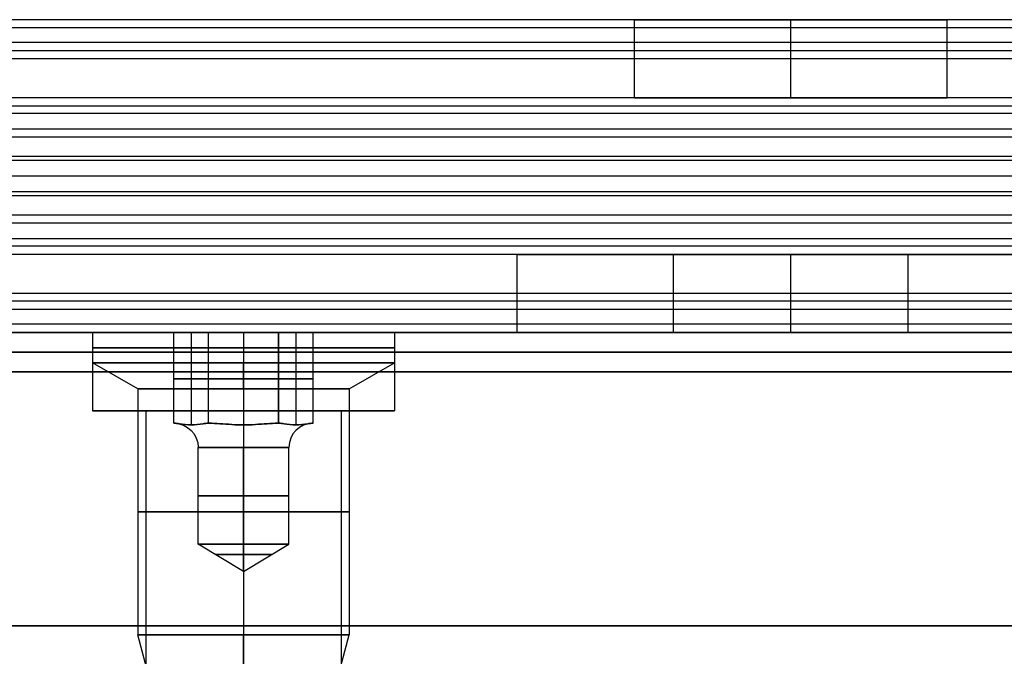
# Model space of a CAD drawing. Header units: millimetres. Extents: x -429 to 422, y -262 to 259.
# Tile 465 of 656: x 71 to 96, y 202 to 218. Entities that reach past the tile are written whole.
import ezdxf

# ---------------------------------------------------------------- set-up
doc = ezdxf.new("R2010")
doc.units = ezdxf.units.MM
doc.layers.add('Default', color=7, linetype='Continuous', true_color=0x000000)

msp = doc.modelspace()

# ---------------------------------------------------------------- linework, layer by layer
at = {"layer": 'Default'}
for p, q in [((-427.127, 210.065, 1342.822), (420.873, 210.065, 1342.822)), ((420.873, 210.065, 772.822), (-427.127, 210.065, 772.822)), ((420.873, 210.065, 1057.822), (-427.127, 210.065, 1057.822)), ((73.009, 208.065, 880.822), (74.373, 208.065, 880.822)), ((76.873, 208.065, 876.959), (76.873, 208.065, 878.322)), ((76.873, 208.065, 883.322), (76.873, 208.065, 884.686)), ((79.373, 208.065, 880.822), (80.736, 208.065, 880.822))]:
    msp.add_line(p, q, dxfattribs=at)
at = {"layer": 'Default', "color": 9, "true_color": 0xbebcba}
for p, q in [((73.009, 210.065, 880.822), (75.088, 210.065, 880.822)), ((73.009, 210.065, 880.822), (73.009, 209.292, 880.822)), ((75.534, 210.065, 880.049), (75.534, 207.702, 880.049)), ((75.534, 210.065, 881.595), (75.534, 207.702, 881.595)), ((76.873, 210.065, 879.277), (76.873, 207.702, 879.277)), ((76.873, 210.065, 882.368), (76.873, 207.702, 882.368)), ((76.873, 210.065, 876.959), (76.873, 210.065, 879.277)), ((76.873, 210.065, 882.368), (76.873, 210.065, 884.686)), ((76.873, 210.065, 884.686), (76.873, 209.292, 884.686)), ((76.873, 210.065, 876.959), (76.873, 209.292, 876.959)), ((78.211, 210.065, 881.595), (78.211, 207.702, 881.595)), ((78.211, 210.065, 880.049), (78.211, 207.702, 880.049)), ((78.657, 210.065, 880.822), (80.736, 210.065, 880.822)), ((80.736, 210.065, 880.822), (80.736, 209.292, 880.822)), ((74.168, 208.623, 880.822), (73.009, 209.292, 880.822)), ((76.873, 208.623, 883.527), (76.873, 209.292, 884.686)), ((76.873, 208.623, 878.118), (76.873, 209.292, 876.959)), ((79.577, 208.623, 880.822), (80.736, 209.292, 880.822)), ((75.088, 208.883, 880.822), (75.98, 208.883, 879.277)), ((75.98, 208.883, 882.368), (75.088, 208.883, 880.822)), ((75.98, 208.883, 879.277), (77.765, 208.883, 879.277)), ((77.765, 208.883, 882.368), (75.98, 208.883, 882.368)), ((78.657, 208.883, 880.822), (77.765, 208.883, 882.368)), ((77.765, 208.883, 879.277), (78.657, 208.883, 880.822)), ((74.168, 208.623, 880.822), (74.168, 202.338, 880.822)), ((76.873, 208.623, 883.527), (76.873, 202.338, 883.527)), ((76.873, 208.623, 878.118), (76.873, 202.338, 878.118)), ((79.577, 208.623, 880.822), (79.577, 202.338, 880.822)), ((75.088, 207.747, 880.822), (75.095, 207.747, 880.822)), ((75.092, 207.747, 880.829), (75.092, 207.747, 880.816)), ((75.977, 207.747, 879.283), (75.984, 207.747, 879.283)), ((75.977, 207.747, 882.361), (75.984, 207.747, 882.361)), ((75.984, 207.747, 879.283), (75.984, 207.747, 879.277)), ((75.984, 207.747, 882.368), (75.984, 207.747, 882.361)), ((77.761, 207.747, 879.283), (77.761, 207.747, 879.277)), ((77.761, 207.747, 879.283), (77.769, 207.747, 879.283)), ((77.761, 207.747, 882.368), (77.761, 207.747, 882.361)), ((77.761, 207.747, 882.361), (77.769, 207.747, 882.361)), ((78.65, 207.747, 880.822), (78.657, 207.747, 880.822)), ((78.653, 207.747, 880.829), (78.653, 207.747, 880.816)), ((75.714, 204.656, 880.822), (75.714, 207.128, 880.822)), ((76.873, 204.656, 879.663), (76.873, 207.128, 879.663)), ((76.873, 204.656, 881.981), (76.873, 207.128, 881.981)), ((78.032, 204.656, 880.822), (78.032, 207.128, 880.822)), ((76.873, 203.959, 880.822), (75.714, 204.656, 880.822)), ((76.873, 203.959, 880.822), (78.032, 204.656, 880.822)), ((76.873, 203.959, 880.822), (76.873, 204.656, 879.663)), ((76.873, 203.959, 880.822), (76.873, 204.656, 881.981)), ((74.653, 200.528, 880.822), (74.168, 202.338, 880.822)), ((76.873, 201.024, 883.175), (76.873, 202.338, 883.527)), ((76.873, 200.034, 878.735), (76.873, 202.338, 878.118)), ((78.82, 199.511, 880.822), (79.577, 202.338, 880.822))]:
    msp.add_line(p, q, dxfattribs=at)
at = {"layer": 'Default', "color": 9, "true_color": 0xbebcba, "extrusion": (0, -1, 0)}
for centre, radius in [((76.873, 880.822, -209.678), 3.864), ((76.873, 880.822, -205.48), 2.705)]:
    msp.add_circle(centre, radius, dxfattribs=at)
at = {"layer": 'Default', "color": 9, "true_color": 0xbebcba, "extrusion": (0, 1, 0)}
for centre, radius in [((-76.873, 880.822, 205.892), 1.159), ((-76.873, 880.822, 204.389), 0.715)]:
    msp.add_circle(centre, radius, dxfattribs=at)
for centre, radius, start, end in [((-76.873, 880.822, 210.065), 3.864, 270, 90), ((-76.873, 880.822, 209.292), 3.864, 90, 180), ((-76.873, 880.822, 209.292), 3.864, 180, 270), ((-76.873, 880.822, 208.623), 2.705, 270, 0), ((-76.873, 880.822, 208.623), 2.705, 0, 90), ((-76.873, 880.822, 207.747), 1.777, 359.5918, 0.4082), ((-76.873, 880.822, 207.747), 1.777, 359.5918, 0.4082), ((-76.873, 880.822, 207.747), 1.777, 299.5918, 300.4082), ((-76.873, 880.822, 207.747), 1.777, 59.5918, 60.4082), ((-76.873, 880.822, 207.747), 1.777, 59.5918, 60.4082), ((-76.873, 880.822, 207.747), 1.777, 119.5918, 120.4082), ((-76.873, 880.822, 207.747), 1.777, 239.5918, 240.4082), ((-76.873, 880.822, 207.747), 1.777, 119.5918, 120.4082), ((-76.873, 880.822, 207.747), 1.777, 179.5918, 180.4082), ((-76.873, 880.822, 207.747), 1.777, 179.5918, 180.4082), ((-76.873, 880.822, 204.656), 1.159, 270, 90), ((-76.873, 880.822, 202.338), 2.705, 90, 180), ((-76.873, 880.822, 202.338), 2.705, 180, 270)]:
    msp.add_arc(centre, radius, start, end, dxfattribs=at)
at = {"layer": 'Default', "color": 9, "true_color": 0xbebcba, "extrusion": (0, -1, 0)}
for centre, radius, start, end in [((76.873, 880.822, -210.065), 3.864, 270, 0), ((76.873, 880.822, -210.065), 3.864, 0, 90), ((76.873, 880.822, -209.292), 3.864, 90, 180), ((76.873, 880.822, -209.292), 3.864, 180, 270), ((76.873, 880.822, -208.623), 2.705, 270, 0), ((76.873, 880.822, -208.623), 2.705, 0, 90), ((76.873, 880.822, -207.128), 1.159, 90, 270), ((76.873, 880.822, -207.128), 1.159, 270, 90), ((76.873, 880.822, -204.656), 1.159, 0, 90), ((76.873, 880.822, -204.656), 1.159, 270, 0), ((76.873, 880.822, -202.338), 2.705, 90, 180), ((76.873, 880.822, -202.338), 2.705, 180, 270)]:
    msp.add_arc(centre, radius, start, end, dxfattribs=at)
at = {"layer": 'Default', "color": 9, "true_color": 0xbebcba, "extrusion": (0, 0, -1)}
msp.add_arc((-75.095, 207.128, -880.822), 0.618, 90, 180, dxfattribs=at)
at = {"layer": 'Default', "color": 9, "true_color": 0xbebcba, "extrusion": (-1, 0, 0)}
msp.add_arc((-207.128, 882.599, -76.873), 0.618, 202.0243, 270, dxfattribs=at)
at = {"layer": 'Default', "color": 9, "true_color": 0xbebcba, "extrusion": (1, 0, 0)}
msp.add_arc((207.128, 879.045, 76.873), 0.618, 22.0243, 90, dxfattribs=at)
at = {"layer": 'Default', "color": 9, "true_color": 0xbebcba}
msp.add_arc((78.65, 207.128, 880.822), 0.618, 90, 180, dxfattribs=at)
at = {"layer": 'Default'}
for points in [[(396.873, 218.065, 1198.214), (-3.127, 218.065, 1198.214), (-403.127, 218.065, 1198.214)], [(396.873, 218.065, 1211.822), (-3.127, 218.065, 1211.822), (-403.127, 218.065, 1211.822)], [(396.873, 217.854, 1212.717), (-3.127, 217.854, 1212.717), (-403.127, 217.854, 1212.717)], [(86.953, 218.065, 1205.018), (67.373, 218.065, 1205.018), (47.792, 218.065, 1205.018)], [(86.873, 216.065, 1204.214), (86.873, 217.065, 1204.214), (86.873, 218.065, 1204.214)], [(90.873, 216.065, 1208.214), (90.873, 217.065, 1208.214), (90.873, 218.065, 1208.214)], [(90.873, 216.065, 1200.214), (90.873, 217.065, 1200.214), (90.873, 218.065, 1200.214)], [(133.953, 218.065, 1205.018), (114.373, 218.065, 1205.018), (94.792, 218.065, 1205.018)], [(94.873, 216.065, 1204.214), (94.873, 217.065, 1204.214), (94.873, 218.065, 1204.214)], [(396.873, 217.479, 1196.8), (-3.127, 217.479, 1196.8), (-403.127, 217.479, 1196.8)], [(396.873, 217.265, 1213.422), (-3.127, 217.265, 1213.422), (-403.127, 217.265, 1213.422)], [(396.873, 217.065, 1242.822), (-3.127, 217.065, 1242.822), (-403.127, 217.065, 1242.822)], [(396.873, 217.065, 1240.822), (-3.127, 217.065, 1240.822), (-403.127, 217.065, 1240.822)], [(396.873, 217.065, 1241.822), (-3.127, 217.065, 1241.822), (-403.127, 217.065, 1241.822)], [(396.873, 216.065, 1196.214), (-3.127, 216.065, 1196.214), (-403.127, 216.065, 1196.214)], [(396.873, 216.065, 1198.214), (-3.127, 216.065, 1198.214), (-403.127, 216.065, 1198.214)], [(396.873, 216.065, 1211.714), (-3.127, 216.065, 1211.714), (-403.127, 216.065, 1211.714)], [(396.873, 216.065, 1223.322), (-3.127, 216.065, 1223.322), (-403.127, 216.065, 1223.322)], [(396.873, 216.065, 1215.822), (-3.127, 216.065, 1215.822), (-403.127, 216.065, 1215.822)], [(396.873, 216.065, 1219.572), (-3.127, 216.065, 1219.572), (-403.127, 216.065, 1219.572)], [(396.873, 215.854, 1224.217), (-3.127, 215.854, 1224.217), (-403.127, 215.854, 1224.217)], [(86.943, 216.065, 1204.964), (67.373, 216.065, 1204.964), (47.803, 216.065, 1204.964)], [(133.943, 216.065, 1204.964), (114.373, 216.065, 1204.964), (94.803, 216.065, 1204.964)], [(396.873, 215.665, 1214.622), (-3.127, 215.665, 1214.622), (-403.127, 215.665, 1214.622)], [(396.873, 215.265, 1224.922), (-3.127, 215.265, 1224.922), (-403.127, 215.265, 1224.922)], [(396.873, 215.065, 1215.822), (-3.127, 215.065, 1215.822), (-403.127, 215.065, 1215.822)], [(396.873, 214.565, 1242.822), (-3.127, 214.565, 1242.822), (-403.127, 214.565, 1242.822)], [(396.873, 214.565, 1240.822), (-3.127, 214.565, 1240.822), (-403.127, 214.565, 1240.822)], [(396.873, 214.465, 1212.914), (-3.127, 214.465, 1212.914), (-403.127, 214.465, 1212.914)], [(396.873, 214.065, 1223.214), (-3.127, 214.065, 1223.214), (-403.127, 214.065, 1223.214)], [(396.873, 214.065, 1215.822), (-3.127, 214.065, 1215.822), (-403.127, 214.065, 1215.822)], [(396.873, 214.065, 1219.518), (-3.127, 214.065, 1219.518), (-403.127, 214.065, 1219.518)], [(396.873, 214.065, 1215.822), (-3.127, 214.065, 1215.822), (-403.127, 214.065, 1215.822)], [(396.873, 214.065, 1223.214), (-3.127, 214.065, 1223.214), (-403.127, 214.065, 1223.214)], [(396.873, 214.065, 1219.518), (-3.127, 214.065, 1219.518), (-403.127, 214.065, 1219.518)], [(396.873, 213.665, 1226.122), (-3.127, 213.665, 1226.122), (-403.127, 213.665, 1226.122)], [(396.873, 213.565, 1196.214), (-3.127, 213.565, 1196.214), (-403.127, 213.565, 1196.214)], [(396.873, 213.565, 1198.214), (-3.127, 213.565, 1198.214), (-403.127, 213.565, 1198.214)], [(396.873, 213.065, 1223.214), (-3.127, 213.065, 1223.214), (-403.127, 213.065, 1223.214)], [(396.873, 212.865, 1214.114), (-3.127, 212.865, 1214.114), (-403.127, 212.865, 1214.114)], [(396.873, 212.465, 1224.414), (-3.127, 212.465, 1224.414), (-403.127, 212.465, 1224.414)], [(396.873, 212.276, 1214.819), (-3.127, 212.276, 1214.819), (-403.127, 212.276, 1214.819)], [(396.873, 212.065, 1215.714), (-3.127, 212.065, 1215.714), (-403.127, 212.065, 1215.714)], [(396.873, 212.065, 1223.214), (-3.127, 212.065, 1223.214), (-403.127, 212.065, 1223.214)], [(396.873, 212.065, 1219.464), (-3.127, 212.065, 1219.464), (-403.127, 212.065, 1219.464)], [(396.873, 212.065, 1242.822), (-3.127, 212.065, 1242.822), (-403.127, 212.065, 1242.822)], [(396.873, 212.065, 1240.822), (-3.127, 212.065, 1240.822), (-403.127, 212.065, 1240.822)], [(396.873, 212.065, 1227.322), (-3.127, 212.065, 1227.322), (-403.127, 212.065, 1227.322)], [(83.943, 212.065, 1234.072), (64.373, 212.065, 1234.072), (44.803, 212.065, 1234.072)], [(83.873, 210.065, 1234.822), (83.873, 211.065, 1234.822), (83.873, 212.065, 1234.822)], [(87.873, 212.065, 1230.822), (90.873, 212.065, 1230.822), (93.873, 212.065, 1230.822)], [(93.873, 212.065, 1238.822), (90.873, 212.065, 1238.822), (87.873, 212.065, 1238.822)], [(87.873, 210.065, 1230.822), (87.873, 211.065, 1230.822), (87.873, 212.065, 1230.822)], [(87.873, 210.065, 1238.822), (87.873, 211.065, 1238.822), (87.873, 212.065, 1238.822)], [(90.873, 210.065, 1230.822), (90.873, 211.065, 1230.822), (90.873, 212.065, 1230.822)], [(90.873, 210.065, 1238.822), (90.873, 211.065, 1238.822), (90.873, 212.065, 1238.822)], [(93.873, 210.065, 1230.822), (93.873, 211.065, 1230.822), (93.873, 212.065, 1230.822)], [(93.873, 210.065, 1238.822), (93.873, 211.065, 1238.822), (93.873, 212.065, 1238.822)], [(396.873, 211.065, 1196.214), (-3.127, 211.065, 1196.214), (-403.127, 211.065, 1196.214)], [(396.873, 211.065, 1198.214), (-3.127, 211.065, 1198.214), (-403.127, 211.065, 1198.214)], [(396.873, 211.065, 1197.214), (-3.127, 211.065, 1197.214), (-403.127, 211.065, 1197.214)], [(396.873, 210.865, 1225.614), (-3.127, 210.865, 1225.614), (-403.127, 210.865, 1225.614)], [(396.873, 210.651, 1242.236), (-3.127, 210.651, 1242.236), (-403.127, 210.651, 1242.236)], [(396.873, 210.276, 1226.319), (-3.127, 210.276, 1226.319), (-403.127, 210.276, 1226.319)], [(396.873, 210.065, 1240.822), (-3.127, 210.065, 1240.822), (-403.127, 210.065, 1240.822)], [(396.873, 210.065, 1227.214), (-3.127, 210.065, 1227.214), (-403.127, 210.065, 1227.214)], [(83.953, 210.065, 1234.018), (64.373, 210.065, 1234.018), (44.792, 210.065, 1234.018)], [(73.009, 210.065, 880.822), (73.009, 209.065, 880.822), (73.009, 208.065, 880.822)], [(76.873, 210.065, 884.686), (76.873, 209.065, 884.686), (76.873, 208.065, 884.686)], [(76.873, 210.065, 876.959), (76.873, 209.065, 876.959), (76.873, 208.065, 876.959)], [(80.736, 210.065, 880.822), (80.736, 209.065, 880.822), (80.736, 208.065, 880.822)], [(93.873, 210.065, 1230.822), (90.873, 210.065, 1230.822), (87.873, 210.065, 1230.822)], [(87.873, 210.065, 1238.822), (90.873, 210.065, 1238.822), (93.873, 210.065, 1238.822)], [(-427.127, 209.565, 1343.322), (-3.127, 209.565, 1343.322), (420.873, 209.565, 1343.322)], [(420.873, 209.565, 772.322), (-3.127, 209.565, 772.322), (-427.127, 209.565, 772.322)], [(-427.127, 209.065, 1343.822), (-3.127, 209.065, 1343.822), (420.873, 209.065, 1343.822)], [(420.873, 209.065, 771.822), (-3.127, 209.065, 771.822), (-427.127, 209.065, 771.822)], [(74.373, 208.065, 880.822), (74.373, 201.565, 880.822), (74.373, 195.065, 880.822)], [(76.873, 208.065, 883.322), (76.873, 201.565, 883.322), (76.873, 195.065, 883.322)], [(76.873, 208.065, 878.322), (76.873, 201.565, 878.322), (76.873, 195.065, 878.322)], [(79.373, 208.065, 880.822), (79.373, 201.565, 880.822), (79.373, 195.065, 880.822)], [(-427.127, 202.565, 1343.822), (-3.127, 202.565, 1343.822), (420.873, 202.565, 1343.822)], [(420.873, 202.565, 771.822), (-3.127, 202.565, 771.822), (-427.127, 202.565, 771.822)]]:
    msp.add_open_spline(points, degree=2, dxfattribs=at)
for points, weights, knots in [([(86.873, 218.065, 1204.214), (86.873, 218.065, 1200.214), (90.873, 218.065, 1200.214), (94.873, 218.065, 1200.214), (94.873, 218.065, 1204.214), (94.873, 218.065, 1208.214), (90.873, 218.065, 1208.214), (86.873, 218.065, 1208.214), (86.873, 218.065, 1204.214)], [1, 0.707106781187, 1, 0.707106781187, 1, 0.707106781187, 1, 0.707106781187, 1], [0, 0, 0, 6.283185, 6.283185, 12.566371, 12.566371, 18.849556, 18.849556, 25.132741, 25.132741, 25.132741]), ([(86.873, 216.065, 1204.214), (86.873, 216.065, 1208.214), (90.873, 216.065, 1208.214), (94.873, 216.065, 1208.214), (94.873, 216.065, 1204.214), (94.873, 216.065, 1200.214), (90.873, 216.065, 1200.214), (86.873, 216.065, 1200.214), (86.873, 216.065, 1204.214)], [1, 0.707106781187, 1, 0.707106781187, 1, 0.707106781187, 1, 0.707106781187, 1], [-25.132741, -25.132741, -25.132741, -18.849556, -18.849556, -12.566371, -12.566371, -6.283185, -6.283185, 0, 0, 0]), ([(87.873, 212.065, 1238.822), (83.873, 212.065, 1238.822), (83.873, 212.065, 1234.822), (83.873, 212.065, 1230.822), (87.873, 212.065, 1230.822)], [1, 0.707106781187, 1, 0.707106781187, 1], [-37.132741, -37.132741, -37.132741, -30.849556, -30.849556, -24.566371, -24.566371, -24.566371]), ([(93.873, 212.065, 1230.822), (97.873, 212.065, 1230.822), (97.873, 212.065, 1234.822), (97.873, 212.065, 1238.822), (93.873, 212.065, 1238.822)], [1, 0.707106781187, 1, 0.707106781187, 1], [-55.699112, -55.699112, -55.699112, -49.415927, -49.415927, -43.132741, -43.132741, -43.132741]), ([(80.736, 210.065, 880.822), (80.736, 210.065, 884.686), (76.873, 210.065, 884.686), (73.009, 210.065, 884.686), (73.009, 210.065, 880.822), (73.009, 210.065, 876.959), (76.873, 210.065, 876.959), (80.736, 210.065, 876.959), (80.736, 210.065, 880.822)], [1, 0.707106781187, 1, 0.707106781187, 1, 0.707106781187, 1, 0.707106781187, 1], [7.853982, 7.853982, 7.853982, 15.707963, 15.707963, 23.561945, 23.561945, 31.415927, 31.415927, 39.269908, 39.269908, 39.269908]), ([(87.873, 210.065, 1230.822), (83.873, 210.065, 1230.822), (83.873, 210.065, 1234.822), (83.873, 210.065, 1238.822), (87.873, 210.065, 1238.822)], [1, 0.707106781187, 1, 0.707106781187, 1], [24.566371, 24.566371, 24.566371, 30.849556, 30.849556, 37.132741, 37.132741, 37.132741]), ([(93.873, 210.065, 1238.822), (97.873, 210.065, 1238.822), (97.873, 210.065, 1234.822), (97.873, 210.065, 1230.822), (93.873, 210.065, 1230.822)], [1, 0.707106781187, 1, 0.707106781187, 1], [43.132741, 43.132741, 43.132741, 49.415927, 49.415927, 55.699112, 55.699112, 55.699112]), ([(80.736, 209.065, 880.822), (80.736, 209.065, 884.686), (76.873, 209.065, 884.686), (73.009, 209.065, 884.686), (73.009, 209.065, 880.822), (73.009, 209.065, 876.959), (76.873, 209.065, 876.959), (80.736, 209.065, 876.959), (80.736, 209.065, 880.822)], [1, 0.707106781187, 1, 0.707106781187, 1, 0.707106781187, 1, 0.707106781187, 1], [7.853982, 7.853982, 7.853982, 15.707963, 15.707963, 23.561945, 23.561945, 31.415927, 31.415927, 39.269908, 39.269908, 39.269908]), ([(80.736, 208.065, 880.822), (80.736, 208.065, 884.686), (76.873, 208.065, 884.686), (73.009, 208.065, 884.686), (73.009, 208.065, 880.822), (73.009, 208.065, 876.959), (76.873, 208.065, 876.959), (80.736, 208.065, 876.959), (80.736, 208.065, 880.822)], [1, 0.707106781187, 1, 0.707106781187, 1, 0.707106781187, 1, 0.707106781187, 1], [7.853982, 7.853982, 7.853982, 15.707963, 15.707963, 23.561945, 23.561945, 31.415927, 31.415927, 39.269908, 39.269908, 39.269908]), ([(79.373, 208.065, 880.822), (79.373, 208.065, 883.322), (76.873, 208.065, 883.322), (74.373, 208.065, 883.322), (74.373, 208.065, 880.822), (74.373, 208.065, 878.322), (76.873, 208.065, 878.322), (79.373, 208.065, 878.322), (79.373, 208.065, 880.822)], [1, 0.707106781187, 1, 0.707106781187, 1, 0.707106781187, 1, 0.707106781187, 1], [0, 0, 0, 5.497787, 5.497787, 10.995574, 10.995574, 16.493361, 16.493361, 21.991149, 21.991149, 21.991149])]:
    msp.add_rational_spline(points, weights, degree=2, knots=knots, dxfattribs=at)
at = {"layer": 'Default', "color": 9, "true_color": 0xbebcba}
for points in [[(75.088, 210.065, 880.822), (75.534, 210.065, 880.049), (75.98, 210.065, 879.277)], [(75.088, 207.747, 880.822), (75.088, 208.906, 880.822), (75.088, 210.065, 880.822)], [(75.98, 210.065, 882.368), (75.534, 210.065, 881.595), (75.088, 210.065, 880.822)], [(75.98, 210.065, 879.277), (76.873, 210.065, 879.277), (77.765, 210.065, 879.277)], [(75.98, 207.747, 879.277), (75.98, 208.906, 879.277), (75.98, 210.065, 879.277)], [(75.98, 207.747, 882.368), (75.98, 208.906, 882.368), (75.98, 210.065, 882.368)], [(77.765, 210.065, 882.368), (76.873, 210.065, 882.368), (75.98, 210.065, 882.368)], [(77.765, 210.065, 879.277), (77.765, 208.906, 879.277), (77.765, 207.747, 879.277)], [(77.765, 207.747, 882.368), (77.765, 208.906, 882.368), (77.765, 210.065, 882.368)], [(78.657, 210.065, 880.822), (78.211, 210.065, 881.595), (77.765, 210.065, 882.368)], [(77.765, 210.065, 879.277), (78.211, 210.065, 880.049), (78.657, 210.065, 880.822)], [(78.657, 207.747, 880.822), (78.657, 208.906, 880.822), (78.657, 210.065, 880.822)], [(75.088, 207.747, 880.822), (75.092, 207.747, 880.816), (75.095, 207.747, 880.81)], [(75.095, 207.747, 880.835), (75.092, 207.747, 880.829), (75.088, 207.747, 880.822)], [(75.973, 207.747, 879.289), (75.977, 207.747, 879.283), (75.98, 207.747, 879.277)], [(75.98, 207.747, 882.368), (75.977, 207.747, 882.361), (75.973, 207.747, 882.355)], [(75.98, 207.747, 879.277), (75.988, 207.747, 879.277), (75.995, 207.747, 879.277)], [(75.995, 207.747, 882.368), (75.988, 207.747, 882.368), (75.98, 207.747, 882.368)], [(77.75, 207.747, 879.277), (77.758, 207.747, 879.277), (77.765, 207.747, 879.277)], [(77.75, 207.747, 882.368), (77.758, 207.747, 882.368), (77.765, 207.747, 882.368)], [(77.765, 207.747, 882.368), (77.769, 207.747, 882.361), (77.772, 207.747, 882.355)], [(77.765, 207.747, 879.277), (77.769, 207.747, 879.283), (77.772, 207.747, 879.289)], [(78.657, 207.747, 880.822), (78.653, 207.747, 880.829), (78.65, 207.747, 880.835)], [(78.65, 207.747, 880.81), (78.653, 207.747, 880.816), (78.657, 207.747, 880.822)]]:
    msp.add_open_spline(points, degree=2, dxfattribs=at)
for points, knots in [([(75.973, 207.747, 879.289), (75.93, 207.747, 879.364), (75.879, 207.741, 879.453), (75.742, 207.722, 879.69), (75.629, 207.702, 879.886), (75.44, 207.702, 880.213), (75.327, 207.722, 880.409), (75.19, 207.741, 880.646), (75.138, 207.747, 880.735), (75.095, 207.747, 880.81)], [-2.276069, -2.276069, -2.276069, -2.276069, -1.921118, -1.921118, -1.138035, -1.138035, -0.354951, -0.354951, 0, 0, 0, 0]), ([(75.095, 207.747, 880.835), (75.138, 207.747, 880.909), (75.19, 207.741, 880.998), (75.327, 207.722, 881.235), (75.44, 207.702, 881.431), (75.629, 207.702, 881.759), (75.742, 207.722, 881.954), (75.879, 207.741, 882.192), (75.93, 207.747, 882.281), (75.973, 207.747, 882.355)], [-2.276069, -2.276069, -2.276069, -2.276069, -1.921118, -1.921118, -1.138035, -1.138035, -0.354951, -0.354951, 0, 0, 0, 0]), ([(76.873, 207.702, 879.277), (76.684, 207.702, 879.277), (76.458, 207.722, 879.277), (76.183, 207.741, 879.277), (76.081, 207.747, 879.277), (75.995, 207.747, 879.277)], [-1.138035, -1.138035, -1.138035, -1.138035, -0.354951, -0.354951, 0, 0, 0, 0]), ([(75.995, 207.747, 882.368), (76.081, 207.747, 882.368), (76.183, 207.741, 882.368), (76.458, 207.722, 882.368), (76.684, 207.702, 882.368), (76.873, 207.702, 882.368)], [-2.276069, -2.276069, -2.276069, -2.276069, -1.921118, -1.921118, -1.138035, -1.138035, -1.138035, -1.138035]), ([(77.75, 207.747, 879.277), (77.665, 207.747, 879.277), (77.562, 207.741, 879.277), (77.288, 207.722, 879.277), (77.062, 207.702, 879.277), (76.873, 207.702, 879.277)], [-1.138035, -1.138035, -1.138035, -1.138035, -0.783084, -0.783084, 0, 0, 0, 0]), ([(76.873, 207.702, 882.368), (77.062, 207.702, 882.368), (77.288, 207.722, 882.368), (77.562, 207.741, 882.368), (77.665, 207.747, 882.368), (77.75, 207.747, 882.368)], [-1.138035, -1.138035, -1.138035, -1.138035, -0.354951, -0.354951, 0, 0, 0, 0]), ([(77.772, 207.747, 882.355), (77.815, 207.747, 882.281), (77.866, 207.741, 882.192), (78.003, 207.722, 881.954), (78.116, 207.702, 881.759), (78.306, 207.702, 881.431), (78.419, 207.722, 881.235), (78.556, 207.741, 880.998), (78.607, 207.747, 880.909), (78.65, 207.747, 880.835)], [-2.276069, -2.276069, -2.276069, -2.276069, -1.921118, -1.921118, -1.138035, -1.138035, -0.354951, -0.354951, 0, 0, 0, 0]), ([(78.65, 207.747, 880.81), (78.607, 207.747, 880.735), (78.556, 207.741, 880.646), (78.419, 207.722, 880.409), (78.306, 207.702, 880.213), (78.116, 207.702, 879.886), (78.003, 207.722, 879.69), (77.866, 207.741, 879.453), (77.815, 207.747, 879.364), (77.772, 207.747, 879.289)], [-2.276069, -2.276069, -2.276069, -2.276069, -1.921118, -1.921118, -1.138035, -1.138035, -0.354951, -0.354951, 0, 0, 0, 0])]:
    msp.add_open_spline(points, degree=3, knots=knots, dxfattribs=at)

doc.saveas('drawing.dxf')
